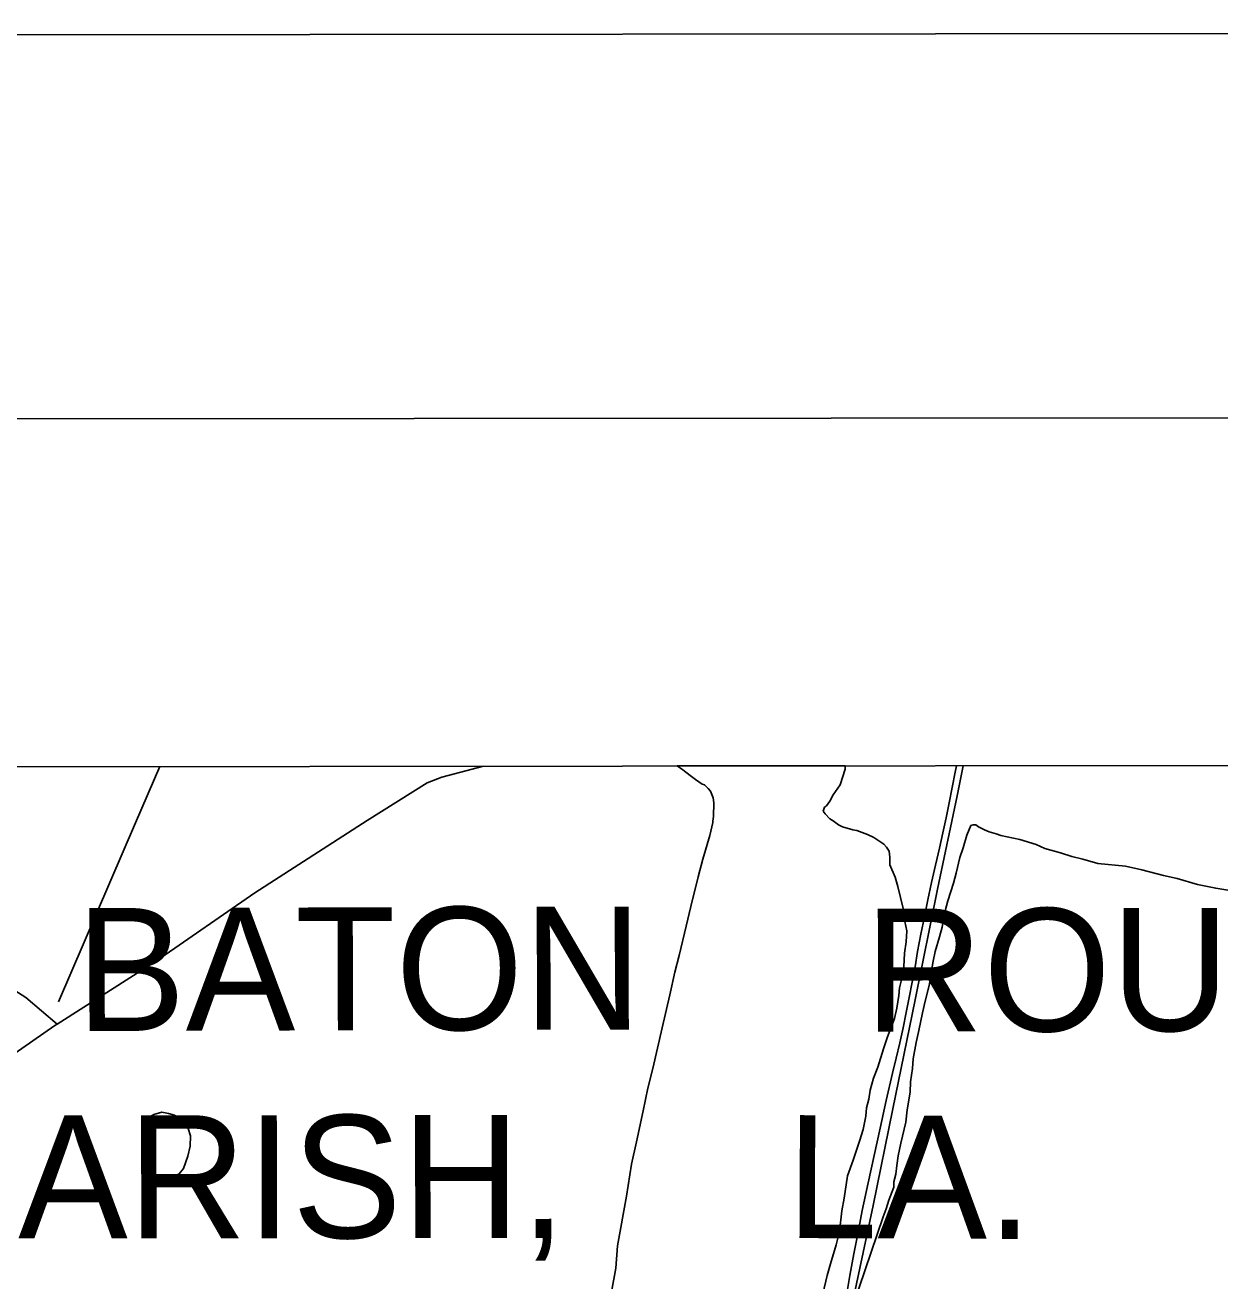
# Model space of a CAD drawing. Extents: x 3297753 to 3335611, y 652252 to 677623.
# Drawn here: x 3319667 to 3321611, y 674997 to 677039 of the extents above; entities that cross this region are included whole.
import ezdxf

# ---------------------------------------------------------------- set-up
doc = ezdxf.new("R2010")
doc.units = 0
for name, color, linetype in [('G-ANNO-NPLT', 7, 'Continuous'), ('V-ANNO-SYMB', 7, 'Continuous'), ('V-DTCH-CNTR', 7, 'Continuous'), ('V-GRID-FRAM', 7, 'Continuous'), ('V-ROAD-CNTR', 7, 'Continuous'), ('V-SITE-VEGE', 7, 'Continuous'), ('V-TOPO-GNAM-IDEN', 7, 'Continuous'), ('V-TOPO-SHOR', 7, 'Continuous')]:
    doc.layers.add(name, color=color, linetype=linetype)

msp = doc.modelspace()

# ---------------------------------------------------------------- linework, layer by layer
at = {"layer": 'G-ANNO-NPLT'}
msp.add_lwpolyline([(3298361, 652835.3), (3335027.7, 652872.7), (3335003.1, 677039.3), (3298336.4, 677002)], close=True, dxfattribs=at)
at = {"layer": 'V-ANNO-SYMB'}
msp.add_lwpolyline([(3301110.5, 653463.2), (3334193.7, 653496.9), (3334170.4, 676413.4), (3301087.2, 676379.8), (3301110.5, 653463.2)], dxfattribs=at)
at = {"layer": 'V-DTCH-CNTR'}
msp.add_lwpolyline([(3319885.8, 675833.3), (3319846.4, 675741.5), (3319721.1, 675450.2)], dxfattribs=at)
at = {"layer": 'V-GRID-FRAM'}
msp.add_lwpolyline([(3301859.6, 675814.9), (3333399.1, 675847), (3333425.5, 657662.7), (3301870.2, 657630.6), (3301859.6, 675814.9)], dxfattribs=at)
at = {"layer": 'V-ROAD-CNTR'}
msp.add_lwpolyline([(3321002.6, 674969.5), (3321008.9, 675005), (3321015.4, 675040.3), (3321022, 675075.7), (3321028.9, 675111), (3321038.4, 675155.8), (3321048, 675200.5), (3321057.9, 675245.2), (3321068, 675289.8), (3321078.3, 675334.4), (3321084.2, 675359), (3321089.8, 675383.6), (3321095.2, 675408.2), (3321100.4, 675433), (3321105.4, 675457.7), (3321110.1, 675482.5), (3321114.7, 675507.4), (3321119, 675532.2), (3321124.3, 675560.4), (3321129.9, 675588.5), (3321135.7, 675616.6), (3321141.7, 675644.6), (3321148, 675672.6), (3321154.5, 675700.5), (3321160.1, 675725.1), (3321165.4, 675749.7), (3321170.5, 675774.4), (3321175.4, 675799.1), (3321180, 675823.8), (3321182, 675834.6)], dxfattribs=at)
at = {"layer": 'V-SITE-VEGE'}
for p, q in [((3320727.5, 675834.1), (3321001, 675834.4)), ((3320736.7, 675827.8), (3320727.5, 675834.1)), ((3320748.8, 675818.9), (3320736.7, 675827.8)), ((3321001, 675828.8), (3320993, 675803.5)), ((3321001, 675834.4), (3321001, 675828.8)), ((3320757.6, 675812.2), (3320748.8, 675818.9)), ((3320768.6, 675804.3), (3320757.6, 675812.2)), ((3320771.9, 675803.2), (3320768.6, 675804.3)), ((3320778.4, 675797.6), (3320771.9, 675803.2)), ((3320993, 675803.5), (3320981.8, 675787)), ((3320781.7, 675793.2), (3320778.4, 675797.6)), ((3320786, 675782.1), (3320781.7, 675793.2)), ((3320787.1, 675774.3), (3320786, 675782.1)), ((3320981.8, 675787), (3320976.2, 675777.1)), ((3320786.9, 675752.2), (3320787.1, 675774.3)), ((3320967.3, 675767.2), (3320965, 675760.6)), ((3320965, 675760.6), (3320968.3, 675756.1)), ((3320970.6, 675769.4), (3320967.3, 675767.2)), ((3320976.2, 675777.1), (3320970.6, 675769.4)), ((3320781.1, 675721.3), (3320785.7, 675742.3)), ((3320785.7, 675744.5), (3320786.9, 675752.2)), ((3320785.7, 675742.3), (3320785.7, 675744.5)), ((3320968.3, 675756.1), (3320975.9, 675748.3)), ((3320975.9, 675748.3), (3320981.4, 675745)), ((3320981.4, 675745), (3320990.2, 675738.3)), ((3320990.2, 675738.3), (3320996.8, 675734.9)), ((3320769.7, 675682.7), (3320781.1, 675721.3)), ((3320996.8, 675734.9), (3321013.4, 675730.3)), ((3321013.4, 675730.3), (3321020, 675729.2)), ((3321020, 675729.2), (3321037.6, 675722.4)), ((3321037.6, 675722.4), (3321047.5, 675717.9)), ((3321047.5, 675717.9), (3321064, 675706.7)), ((3321064, 675706.7), (3321068.4, 675702.2)), ((3321068.4, 675702.2), (3321072.8, 675695.5)), ((3320761.7, 675654), (3320769.7, 675682.7)), ((3321072.8, 675695.5), (3321073.8, 675685.6)), ((3321073.8, 675685.6), (3321073.7, 675673.4)), ((3321073.7, 675673.4), (3321082.4, 675653.4)), ((3320750.2, 675605.5), (3320761.7, 675654)), ((3321082.4, 675653.4), (3321086.6, 675637.9)), ((3321086.6, 675637.9), (3321095.2, 675602.4)), ((3320742.2, 675573.5), (3320750.2, 675605.5)), ((3321095.2, 675602.4), (3321098.3, 675581.4)), ((3321098.3, 675581.4), (3321101.5, 675565.9)), ((3320730.7, 675526), (3320742.2, 675573.5)), ((3321101.5, 675565.9), (3321100.2, 675548.2)), ((3321100.2, 675548.2), (3321097.8, 675529.4)), ((3320723.8, 675498.5), (3320730.7, 675526)), ((3321097.8, 675529.4), (3321096.5, 675507.3)), ((3320715.8, 675462), (3320723.8, 675498.5)), ((3321094.2, 675493), (3321089.6, 675473.1)), ((3321096.5, 675507.3), (3321094.2, 675493)), ((3321089.6, 675473.1), (3321088.4, 675461)), ((3320703.1, 675408), (3320715.8, 675462)), ((3321088.4, 675461), (3321084.9, 675440)), ((3321084.9, 675440), (3321081.4, 675423.4)), ((3321081.4, 675423.4), (3321070.1, 675393.7)), ((3320688.2, 675341.8), (3320703.1, 675408)), ((3321070.1, 675393.7), (3321063.3, 675373.8)), ((3321063.3, 675373.8), (3321054.2, 675344.1)), ((3320680.2, 675309.8), (3320688.2, 675341.8)), ((3321054.2, 675344.1), (3321047.4, 675326.4)), ((3320672.1, 675273.3), (3320680.2, 675309.8)), ((3321047.4, 675326.4), (3321041.7, 675306.6)), ((3321039.4, 675292.2), (3321035.9, 675277.9)), ((3321041.7, 675306.6), (3321039.4, 675292.2)), ((3320661.7, 675222.6), (3320672.1, 675273.3)), ((3321035.9, 675277.9), (3321034.7, 675264.6)), ((3321034.7, 675264.6), (3321030.1, 675242.6)), ((3321030.1, 675242.6), (3321024.4, 675223.8)), ((3320653.6, 675186.2), (3320661.7, 675222.6)), ((3321024.4, 675223.8), (3321014.2, 675192.9)), ((3321014.2, 675192.9), (3321005.1, 675167.6)), ((3320645.5, 675134.3), (3320653.6, 675186.2)), ((3321005.1, 675167.6), (3320999.2, 675131.2)), ((3320630.4, 675053.7), (3320645.5, 675134.3)), ((3320999.2, 675131.2), (3320995.7, 675110.2)), ((3320995.7, 675110.2), (3320992.1, 675077)), ((3320992.1, 675077), (3320986.4, 675055)), ((3320627.8, 675017.2), (3320630.4, 675053.7)), ((3320986.4, 675055), (3320977.3, 675024.1)), ((3320977.3, 675024.1), (3320971.6, 675005.3)), ((3320620.9, 674978.6), (3320627.8, 675017.2)), ((3320971.6, 675005.3), (3320964.7, 674975.6))]:
    msp.add_line(p, q, dxfattribs=at)
for points in [[(3321014.2, 674956.9), (3321063.1, 675100.5), (3321067.6, 675113.7), (3321072.2, 675128), (3321080.1, 675149), (3321080.2, 675157.8), (3321083.6, 675170), (3321084.9, 675184.3), (3321087.2, 675199.8), (3321091.8, 675220.7), (3321099.9, 675254.9), (3321102.2, 675274.8), (3321106.9, 675303.5), (3321107.1, 675320.1), (3321110.6, 675342.2), (3321111.8, 675357.7), (3321116.5, 675384.2), (3321121.1, 675404), (3321126.8, 675432.7), (3321131.4, 675451.5), (3321138.3, 675479.1), (3321139.5, 675489), (3321144.2, 675516.6), (3321147.6, 675532.1), (3321154.5, 675556.3), (3321159, 675571.8), (3321163.7, 675598.3), (3321168.3, 675614.8), (3321177.4, 675643.5), (3321181.9, 675660), (3321187.7, 675685.4), (3321193.3, 675700.8), (3321199.1, 675721.8), (3321205.8, 675737.2), (3321209.1, 675738.3)], [(3321209.1, 675738.3), (3321213.6, 675738.2), (3321218, 675734.9), (3321227.9, 675730.4), (3321235.6, 675727), (3321246.6, 675723.6), (3321254.3, 675721.3), (3321285.2, 675714.4), (3321311.7, 675706.4), (3321326, 675699.7), (3321351.4, 675692.8), (3321370.1, 675687.1), (3321387.8, 675682.5), (3321412, 675675.7), (3321457.3, 675670.9), (3321483.8, 675665.1), (3321519.1, 675655.9), (3321541.2, 675651.3), (3321574.3, 675641.1), (3321604.1, 675635.3), (3321646, 675628.3)]]:
    msp.add_lwpolyline(points, dxfattribs=at)
at = {"layer": 'V-TOPO-SHOR'}
for points in [[(3319718.7, 675414.1), (3319880.7, 675517.3), (3320040.7, 675627.8), (3320223.3, 675745.6), (3320320.7, 675806.8), (3320344.9, 675815.7), (3320412.4, 675833.8)], [(3320827.6, 674017.5), (3320855.8, 674166.8), (3320891.8, 674348), (3320914.6, 674461.8), (3320934.5, 674560.1), (3320948.6, 674640.3), (3320975.6, 674780.9), (3321003.2, 674915.1), (3321046.6, 675118.9), (3321078.4, 675276.4), (3321114.8, 675453.7), (3321151.2, 675633.8), (3321183.4, 675785.8), (3321193, 675834.6)], [(3319520.5, 675545.3), (3319611.8, 675492.6), (3319667.7, 675457.7), (3319718.7, 675414.1)], [(3319086.5, 673984.2), (3319115.7, 674070.6), (3319169.3, 674233.8), (3319228, 674415.6), (3319278.9, 674581.3), (3319341.1, 674775.3), (3319395.6, 674949.7), (3319453.7, 675127.5), (3319482.7, 675226.9), (3319491.2, 675247.4), (3319515.1, 675273.3), (3319589.2, 675324.5), (3319715.3, 675411.9), (3319718.7, 675414.1)], [(3319917.4, 675170.6), (3319901.5, 675162.4), (3319883.4, 675163.4), (3319872.3, 675167), (3319862.1, 675174.6), (3319859.4, 675184.9), (3319856.8, 675203.9), (3319857.4, 675228.5), (3319862, 675247.8), (3319868.4, 675262.8), (3319876.4, 675267.4), (3319889.4, 675270.9), (3319900.1, 675268.8), (3319910, 675266), (3319920.6, 675258.7), (3319931.9, 675244.4), (3319935.8, 675232.5), (3319935.2, 675215.9), (3319931.5, 675199.3), (3319924.2, 675179.2), (3319917.4, 675170.6)]]:
    msp.add_lwpolyline(points, dxfattribs=at)

# ---------------------------------------------------------------- texts
at = {"layer": 'V-TOPO-GNAM-IDEN'}
for s, rotation, p in [('BATON', 0.1677, (3319749.6, 675402.8)), ('ROUGE', 0.1323, (3321032.7, 675401.9)), ('PARISH,', 0.0475, (3319476.9, 675065.5)), ('LA.', 359.7818, (3320904.8, 675066.2))]:
    msp.add_text(s, height=200, rotation=rotation, dxfattribs=at).set_placement(p)

doc.saveas('drawing.dxf')
